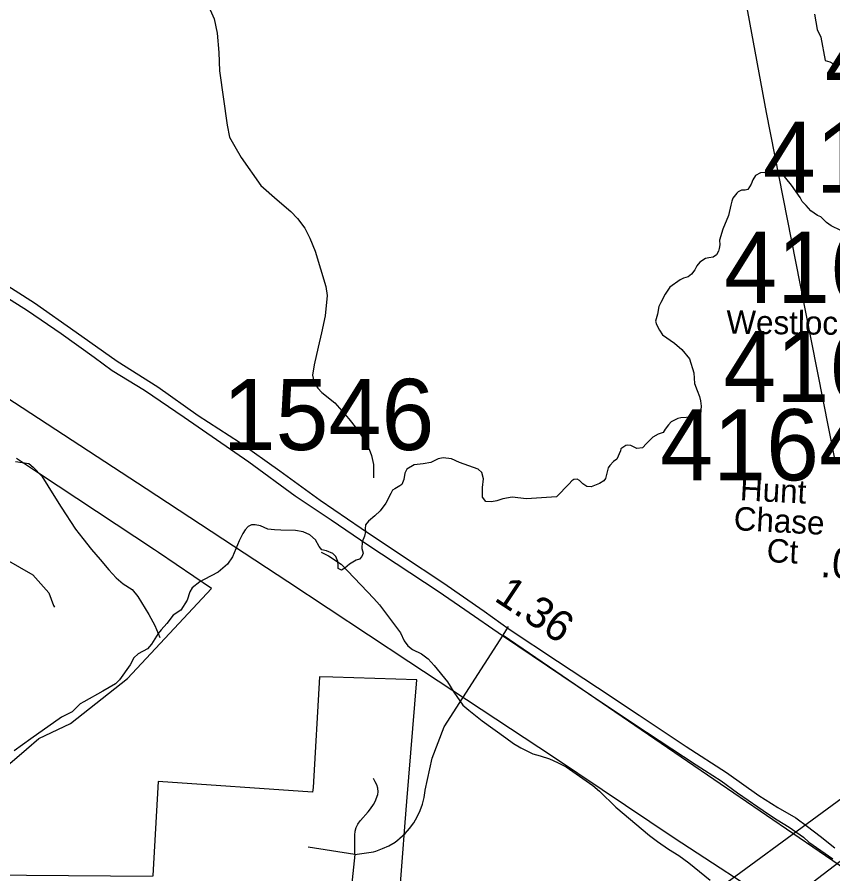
# Model space of a CAD drawing. Extents: x 1662474 to 1856135, y 779280 to 917889.
# Drawn here: x 1726636 to 1729937, y 821413 to 824881 of the extents above; entities that cross this region are included whole.
import ezdxf

# ---------------------------------------------------------------- set-up
doc = ezdxf.new("R2010")
doc.units = 0
for name, color, linetype in [('Cogo Default Point CELL', 7, 'Continuous'), ('Exist Boundary Political City Limit New', 7, 'Continuous'), ('Exist Hydrographic Creek Single Shore', 7, 'Continuous'), ('Exist Hydrographic Misc Water Feature', 7, 'Continuous'), ('Exist Railroad Mainline', 7, 'Continuous'), ('Exist Road Non-System Type 51', 7, 'Continuous'), ('Exist Road Secondary Type 51 Divided Attributed', 7, 'Continuous'), ('Exist Road Secondary Type 51 Label', 7, 'Continuous'), ('Exist Utilities Electrical Transmission Line', 7, 'Continuous'), ('Map Preparation Boundary City Limit Buffer Line', 7, 'Continuous'), ('Prop DGN Element Guardrail', 7, 'Continuous')]:
    doc.layers.add(name, color=color, linetype=linetype)

msp = doc.modelspace()

# ---------------------------------------------------------------- linework, layer by layer
at = {"layer": 'Exist Boundary Political City Limit New'}
for points in [[(1726596.9, 821851.9), (1726673.1, 821917.2), (1726723.2, 821960.2), (1726851.4, 822021.7), (1727082.9, 822203.6), (1727421.9, 822568), (1727207.6, 822713.2), (1727191.8, 822723.8), (1726721.6, 823034.9), (1726632.8, 823093.7)], [(1728169.8, 821153.3), (1728180.1, 821274.2), (1728182.5, 821301.7), (1728206.6, 821620.2), (1728213.1, 821705.9), (1728253, 822198.6), (1727913.9, 822209.1), (1727859.8, 822210.8), (1727833.6, 821762.9), (1727830.9, 821743.8), (1727207, 821786.4), (1727185, 821406.2), (1727184.2, 821402.6), (1726502.1, 821406.9)]]:
    msp.add_lwpolyline(points, dxfattribs=at)
at = {"layer": 'Exist Hydrographic Creek Single Shore'}
for points in [[(1729862.9, 824893.2), (1729873.4, 824830.8), (1729888.6, 824800), (1729906.5, 824704.8), (1729924.1, 824700), (1729937.5, 824692.7)], [(1729968.8, 824017.4), (1729929.6, 824036), (1729910.8, 824049.9), (1729887.9, 824071.7), (1729874.2, 824077.4), (1729848.2, 824096.4), (1729828.5, 824117.6), (1729812.8, 824134.4), (1729804.6, 824150.7), (1729769.2, 824200.8), (1729723.9, 824257.2), (1729712.5, 824258.8), (1729698.1, 824255.4), (1729684.2, 824249.6), (1729669.2, 824248.3), (1729658.8, 824251.5), (1729643.5, 824250.7), (1729624.4, 824238.9), (1729613.1, 824221.8), (1729606, 824204.2), (1729592.6, 824182.7), (1729581.9, 824179.6), (1729567.6, 824180.1), (1729554.2, 824174.1), (1729548, 824167.5), (1729532, 824148.3), (1729527.5, 824135.8), (1729523.9, 824120), (1729514.1, 824077.4), (1729492.1, 824022.4), (1729477.9, 823977.4), (1729479.5, 823958.8), (1729476.6, 823944.6), (1729474, 823933.4), (1729466.1, 823918.1), (1729452.8, 823909.5), (1729435.4, 823906.9), (1729421.5, 823904), (1729398.1, 823889.2), (1729386.9, 823873.8), (1729378.6, 823857.8), (1729364.5, 823840.4), (1729351.1, 823829.7), (1729333, 823823.7), (1729319.1, 823817.6)], [(1729319.1, 823817.6), (1729277.1, 823787.7), (1729257.8, 823758.8), (1729240.9, 823725.5), (1729232.5, 823708.9), (1729227.5, 823678.2), (1729219.6, 823650.4), (1729223.2, 823636.5), (1729235.6, 823613.2), (1729248.2, 823594), (1729295.8, 823560.9), (1729325.6, 823535.2), (1729357.1, 823496.9), (1729374.5, 823440.8), (1729377.6, 823398.2), (1729387.6, 823368.8), (1729397, 823345.4), (1729400.8, 823326.8), (1729403.4, 823305.8), (1729403.1, 823291.1), (1729403.1, 823280.9), (1729395.5, 823267.5), (1729386.9, 823264.4), (1729366.1, 823260.9), (1729321.2, 823258.1), (1729309.4, 823255.7), (1729282.9, 823242.1), (1729271.6, 823230.2), (1729258.8, 823213.2), (1729249.9, 823199), (1729230.6, 823192.7), (1729208.4, 823180.9), (1729198.4, 823171.2), (1729182.4, 823154.1), (1729166.1, 823137.6), (1729144.2, 823134.2), (1729133.2, 823140.5), (1729119.4, 823146.8), (1729107.2, 823148.6), (1729098.6, 823146.5), (1729078.8, 823132.9), (1729077.6, 823125.2), (1729062.4, 823091.6), (1729049.2, 823082.4), (1729033.8, 823065.1), (1729028.2, 823056.5), (1729017.2, 823013.7), (1729010.5, 823004), (1728992.6, 822993.2), (1728958.8, 822979.6), (1728942, 822981.2), (1728925.4, 822991.9), (1728911.8, 823004.8), (1728902.6, 823010.3), (1728889.2, 823008.7), (1728880.8, 823003.2), (1728870.5, 822991.4), (1728818.4, 822939.4), (1728697.4, 822930.5), (1728639.1, 822938.1), (1728601.5, 822930.5), (1728576.6, 822922.4), (1728555.4, 822918.2), (1728532.8, 822920.2), (1728519.1, 822938.1), (1728518.6, 822976.7), (1728523, 823011.6), (1728516.5, 823037.3), (1728502, 823050.4), (1728482.9, 823057.2), (1728426.2, 823077.8), (1728393.6, 823092.9), (1728359.5, 823096.6), (1728340.1, 823092.4), (1728309.4, 823077.8), (1728279.5, 823072.5), (1728242, 823067.8), (1728213.1, 823051), (1728205.2, 823034.4), (1728200.2, 823008.4), (1728192.4, 822988.5), (1728184.5, 822982.8), (1728163.8, 822970.9), (1728154.9, 822965.7), (1728148.8, 822952.6), (1728127.5, 822913.4), (1728104.4, 822881.7), (1728083.8, 822862.5), (1728057.5, 822840.5), (1728045.4, 822825), (1728043.8, 822809.5), (1728045.6, 822797.9), (1728041.5, 822779.6), (1728032, 822756.8), (1728031.2, 822730.2), (1728035.9, 822711.1), (1728031.2, 822696.9), (1728020.8, 822686.1), (1728008.4, 822682.2), (1727980.5, 822666.4)], [(1727980.5, 822666.4), (1727961.4, 822649.9), (1727948.5, 822641.8), (1727934.4, 822648.4), (1727934.9, 822660.7), (1727933.6, 822677.5), (1727925.8, 822697.9), (1727913.1, 822710.1), (1727888.1, 822719.8), (1727868.8, 822723.9), (1727858.5, 822737.3), (1727842.8, 822765.1), (1727820.5, 822784.8), (1727792.9, 822797.2), (1727762.1, 822802.9), (1727702.6, 822804.2), (1727677.1, 822805.8), (1727650.1, 822808.2), (1727620.2, 822821.6), (1727598.9, 822825.8), (1727584.5, 822825.2), (1727570.4, 822818.4), (1727558.2, 822805.8), (1727548.8, 822790.4), (1727534.4, 822760.2), (1727521, 822727.9), (1727507.6, 822696.4), (1727486.9, 822666.8), (1727448.8, 822634.4), (1727392.6, 822604), (1727374.8, 822594.6), (1727344.1, 822570.4), (1727335.1, 822554.1), (1727323.9, 822520.8), (1727298.9, 822479.9), (1727266.9, 822459.4), (1727241.5, 822425.8), (1727218.6, 822400.3), (1727206, 822386.1), (1727179.5, 822342.1), (1727164, 822324.2), (1727125.8, 822302.7), (1727108.6, 822287.8), (1727093.1, 822258.6), (1727050.4, 822198.2), (1727033.4, 822181.7), (1726982.6, 822152.1), (1726905.5, 822109.2), (1726891.4, 822101.1), (1726858.2, 822068.6), (1726816, 822047.6), (1726690.8, 821959.6), (1726624.1, 821910.1)]]:
    msp.add_lwpolyline(points, dxfattribs=at)
at = {"layer": 'Exist Hydrographic Misc Water Feature'}
for points in [[(1727417.4, 824910.3), (1727433.2, 824873.9), (1727445.1, 824816.2), (1727452.7, 824738), (1727454.1, 824663.3), (1727485.5, 824443.6), (1727494.9, 824395), (1727517.1, 824356.8), (1727542.9, 824312.8), (1727622.7, 824198.8), (1727688.3, 824140.8), (1727744, 824094.5), (1727770.1, 824066.1), (1727800, 824026.1), (1727819.7, 823985.5), (1727841.6, 823933.4), (1727884.9, 823789.7), (1727890.9, 823753.5), (1727882.5, 823671.6), (1727868.1, 823602.9), (1727853.7, 823544.9), (1727837.5, 823473.1), (1727831.4, 823431.3), (1727837.3, 823400.9), (1727853.3, 823379.2), (1727869.1, 823360.9), (1727921, 823318.8), (1727978.8, 823254.4), (1728008.6, 823216), (1728030.5, 823184.4), (1728044.6, 823162), (1728060.4, 823132.1), (1728070.3, 823105.6), (1728078.3, 823070.2), (1728078.1, 823016)], [(1726628.6, 823081.6), (1726682.5, 823073.2), (1726700.3, 823058.8), (1726736.4, 823022.8), (1726784, 822944.7), (1726813.9, 822896.5), (1726871.5, 822808.4), (1726901.5, 822770), (1726937.4, 822725.8), (1726971.2, 822685.7), (1727007.1, 822643.9), (1727037, 822611.3), (1727064.7, 822586.9), (1727100.8, 822563.3), (1727124.6, 822534.9), (1727168.5, 822462.6), (1727192.5, 822418.6), (1727213.2, 822369.7)], [(1727866.3, 822714.3), (1727895.6, 822700.6), (1727947.2, 822666.7), (1728079.9, 822527), (1728101.9, 822501.1), (1728147.2, 822441.9), (1728186.8, 822387.7), (1728202.3, 822355.4), (1728216.3, 822335.4), (1728236.2, 822321), (1728272.1, 822303.1), (1728299.7, 822282.8), (1728323.7, 822256.1), (1728376.8, 822190.2), (1728402.5, 822147.8), (1728440, 822095.4), (1728464, 822075.2), (1728517.5, 822032.2), (1728613.1, 821963.8), (1728644.8, 821941), (1728674.6, 821923.2), (1728722.3, 821898.4), (1728752.3, 821890.4), (1728790.2, 821878.2), (1728822.4, 821863.6), (1728858.1, 821845.6), (1728965.5, 821770.4), (1728993.2, 821747.6), (1729058.6, 821683.1), (1729195.6, 821567.9), (1729227.6, 821543.5), (1729271.3, 821513), (1729313.1, 821486.7), (1729354.7, 821458), (1729440.2, 821387.3)]]:
    msp.add_lwpolyline(points, dxfattribs=at)
at = {"layer": 'Exist Railroad Mainline'}
msp.add_lwpolyline([(1725093.7, 818800.1), (1725388.2, 818887), (1725693.2, 818982), (1725911.7, 819051), (1726038.6, 819093.7), (1726200.2, 819163.9), (1726255, 819182.3), (1726326.3, 819223.2), (1726410.2, 819263.9), (1726493.2, 819311.9), (1726572.8, 819358.1), (1726764.2, 819490), (1726956.5, 819625.1), (1727353.9, 819902.1), (1727542.4, 820036.3), (1727798.6, 820217), (1727929.1, 820308.6), (1728225.3, 820501.5), (1728535.9, 820710.3), (1728872.7, 820938.7), (1729215.6, 821181.3), (1729524.2, 821390.1), (1729832.8, 821616.9), (1730111.3, 821819.9)], dxfattribs=at)
at = {"layer": 'Exist Road Non-System Type 51'}
for p, q in [((1728603.1, 822379.1), (1728624.4, 822413.4)), ((1728001.8, 821490.8), (1727813.9, 821520.5))]:
    msp.add_line(p, q, dxfattribs=at)
for points in [[(1726517.4, 822720.5), (1726556.9, 822700.6), (1726591.9, 822684.9), (1726699.1, 822623.2), (1726764.2, 822550.4), (1726783.6, 822499), (1726786.9, 822491.9)], [(1728001.8, 821490.8), (1728077.4, 821501.4), (1728086.8, 821504.2), (1728114.9, 821514.8), (1728139.9, 821526.8), (1728165.5, 821540.4), (1728182, 821554), (1728185.2, 821556.7), (1728205.8, 821575.8), (1728224.2, 821596.7), (1728240.8, 821619.3), (1728254.9, 821643.4), (1728266.8, 821668.8), (1728276, 821695.2), (1728282.6, 821722.4), (1728286.6, 821749.7), (1728286.9, 821751.2), (1728315.1, 821881.2), (1728364.2, 822007.7), (1728603.1, 822379.1)], [(1728603.1, 822379.1), (1730734, 820921.9), (1730799.4, 820873.9), (1730884.1, 820806.9), (1730952.1, 820749.9), (1731016.6, 820696.4), (1731083.4, 820638.7), (1731233, 820493.2), (1731335.1, 820414)], [(1728001.8, 821490.8), (1728003.1, 821560.2), (1728003, 821569), (1728003, 821569.5), (1728003, 821569.6), (1728004.4, 821585.1), (1728008.4, 821600.2), (1728015, 821614.4), (1728024, 821627.3), (1728025, 821628.4), (1728055.8, 821663.9), (1728066.4, 821676.2), (1728077.8, 821693.3), (1728084.1, 821705.5), (1728095.8, 821734.2), (1728096.5, 821745.1), (1728095.1, 821759.5), (1728091.2, 821773.4), (1728085.4, 821785.2), (1728077.5, 821798.7)], [(1728001.8, 821490.8), (1727988.6, 821362.4), (1727986.9, 821342.9)]]:
    msp.add_lwpolyline(points, dxfattribs=at)
at = {"layer": 'Exist Road Secondary Type 51 Divided Attributed'}
for points in [[(1726533.9, 823833.8), (1726706.5, 823724.7), (1726875, 823606), (1727040, 823487.9), (1727205.1, 823383.6), (1727368.1, 823268.3), (1727535.2, 823159.9), (1727699.5, 823044.6), (1727862.5, 822925.2), (1728027.6, 822811.9), (1728195.4, 822700.1), (1728358.4, 822591.6), (1728526.2, 822476.3), (1728626.7, 822403.6), (1728822, 822273.9), (1728984.9, 822166.8), (1729153.4, 822055.7), (1729343.9, 821928), (1729506.9, 821823), (1729637.6, 821729.7), (1729714.1, 821680.9), (1729787.6, 821639.1), (1729834.9, 821604.8), (1729886, 821565.7), (1729944.4, 821517.6)], [(1726533.5, 823783), (1726677.3, 823693.1), (1726813.5, 823600.5), (1726947, 823503.7), (1727019.8, 823450.9), (1727151.9, 823370.6), (1727312.1, 823261.5), (1727573.6, 823081), (1727761.3, 822942.3), (1727907.1, 822846.3), (1728055, 822744.7), (1728339.8, 822557.3), (1728447.9, 822482.5), (1728600.6, 822377.5), (1728960.2, 822134.6), (1729182.9, 821986.3), (1729383.3, 821854.6), (1729484.6, 821789.4), (1729550.4, 821741.3), (1729677.1, 821654.2), (1729712.1, 821631.5), (1729760.1, 821601.3), (1729818.4, 821561.5), (1729840.4, 821540.9), (1729937.2, 821473)]]:
    msp.add_lwpolyline(points, dxfattribs=at)
at = {"layer": 'Exist Utilities Electrical Transmission Line'}
for points in [[(1718828.7, 827097.1), (1719840.8, 826834.4), (1720986.7, 826534.3), (1721964.8, 826282.1), (1722256.2, 826204.9), (1722437.2, 826085), (1722747.1, 825875.5), (1723625.7, 825294.2), (1724446.8, 824759.4), (1725234.1, 824246.8), (1725828.4, 823852.5), (1726522, 823387), (1727158.1, 822972.2), (1727730.7, 822596), (1728221.6, 822272.6), (1728806, 821886.3), (1729295, 821559), (1729725.3, 821278.5)], [(1729532.5, 825226.5), (1729666.9, 824494.7), (1729803.5, 823803), (1729944.1, 823093.2)], [(1730565.2, 821935.3), (1730202.7, 821643.6), (1729725.3, 821278.5)]]:
    msp.add_lwpolyline(points, dxfattribs=at)
at = {"layer": 'Map Preparation Boundary City Limit Buffer Line'}
for points in [[(1726596.9, 821851.9), (1726673.1, 821917.2), (1726723.2, 821960.2), (1726851.4, 822021.7), (1727082.9, 822203.6), (1727421.9, 822568), (1727207.6, 822713.2), (1727191.8, 822723.8), (1726721.6, 823034.9), (1726632.8, 823093.7)], [(1728169.8, 821153.3), (1728180.1, 821274.2), (1728182.5, 821301.7), (1728206.6, 821620.2), (1728213.1, 821705.9), (1728253, 822198.6), (1727913.9, 822209.1), (1727859.8, 822210.8), (1727833.6, 821762.9), (1727830.9, 821743.8), (1727207, 821786.4), (1727185, 821406.2), (1727184.2, 821402.6), (1726502.1, 821406.9)]]:
    msp.add_lwpolyline(points, dxfattribs=at)

# ---------------------------------------------------------------- texts
at = {"layer": 'Cogo Default Point CELL'}
for s, p in [('4155', (1729904, 824561)), ('4159', (1729654.1, 824169.4)), ('4162', (1729496.8, 823724)), ('4163', (1729493.7, 823322.6)), ('1546', (1727467.5, 823128.4)), ('4164', (1729238.5, 823005.7))]:
    msp.add_text(s, height=288, dxfattribs=at).set_placement(p)
at = {"layer": 'Exist Road Secondary Type 51 Label'}
for s, rotation, p in [('Westlock Ct', 359.4247, (1729505.8, 823599.2)), ('Hunt ', 356.936, (1729559.2, 822925.3)), ('Chase', 356.936, (1729534, 822804.5)), (' Ct', 356.936, (1729632.2, 822677.1))]:
    msp.add_text(s, height=95, rotation=rotation, dxfattribs=at).set_placement(p)
at = {"layer": 'Prop DGN Element Guardrail'}
for s, rotation, p in [('.01', 355.9856, (1729883.6, 822614.6)), ('1.36', 326.403, (1728562.1, 822521.5))]:
    msp.add_text(s, height=125, rotation=rotation, dxfattribs=at).set_placement(p)

doc.saveas('drawing.dxf')
